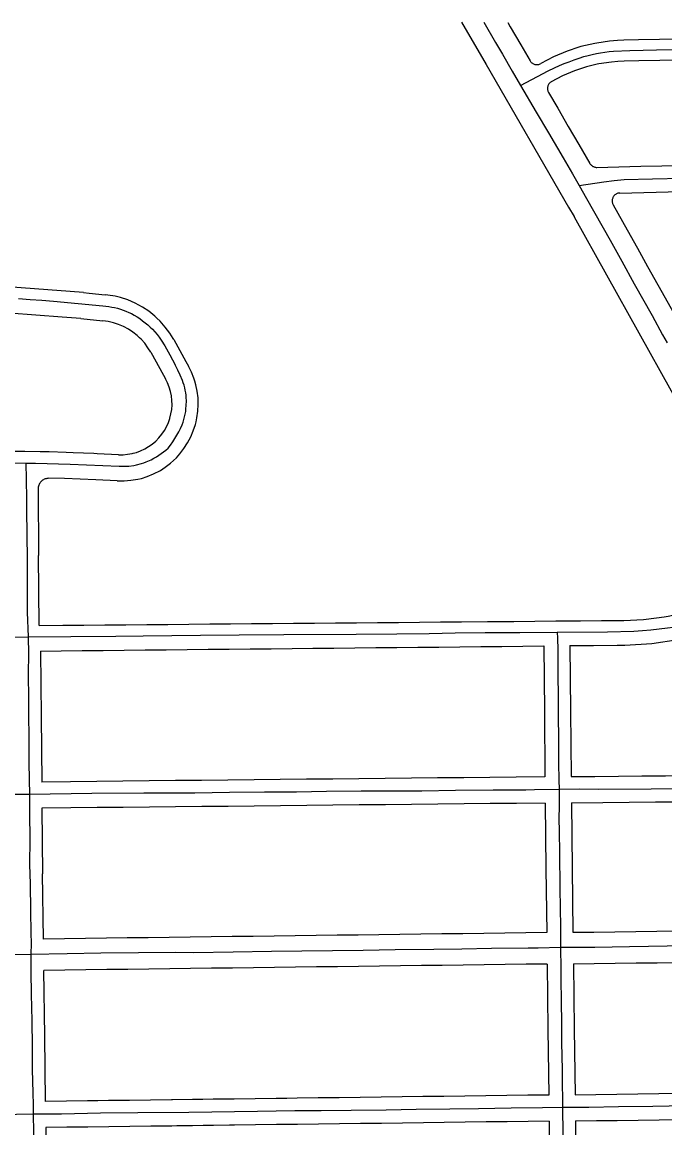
# Model space of a CAD drawing. Extents: x -25029 to 2274964, y -81170 to 687028.
# Drawn here: x 2640 to 3866, y -63865 to -61754 of the extents above; entities that cross this region are included whole.
import ezdxf

# ---------------------------------------------------------------- set-up
doc = ezdxf.new("R2010")
doc.units = 0
doc.layers.add('81911BEA - RW_X_Fee_RW', color=7, linetype='Continuous')
doc.layers.add('GE_X_CL_2000', color=7, linetype='Continuous')

msp = doc.modelspace()

# ---------------------------------------------------------------- linework, layer by layer
at = {"layer": '81911BEA - RW_X_Fee_RW'}
for p, q in [((2752.2, -62320), (2794.1, -62324.2)), ((2824.2, -62579.8), (2783.5, -62577.9)), ((2821.9, -62629.7), (2781.1, -62627.8)), ((2670.8, -62644.9), (2671.6, -62772.2)), ((2673.1, -62905.7), (2671.6, -62772.2)), ((3658.1, -62897.2), (3683.1, -62897)), ((3775.1, -62943.4), (3790.2, -62943.3)), ((2678.2, -63254.6), (2679.5, -63379.7)), ((3638.2, -63244.8), (3639.4, -63370.1)), ((3688.2, -63244.3), (3689.4, -63369.5)), ((2681, -63504.3), (2679.5, -63379.7)), ((3639.4, -63370.1), (3641, -63492)), ((3689.4, -63369.5), (3691, -63491.4)), ((3691.7, -63551.4), (3693.3, -63676.4)), ((3693.3, -63676.4), (3694.9, -63801.4)), ((2685.6, -63864.2), (2687.2, -63989.2)), ((3645.6, -63852), (3647.2, -63977)), ((3695.6, -63851.4), (3697.2, -63976.4))]:
    msp.add_line(p, q, dxfattribs=at)
for points in [[(3478.2, -61754.1), (3525.2, -61835.3), (3682.7, -62107.2)], [(3566.5, -61754.9), (3571.3, -61763.1), (3591.5, -61797.6), (3609.1, -61827.9)], [(3788, -61788.8), (3775.9, -61789.5), (3760.4, -61790.5), (3736.2, -61794.1), (3733, -61794.6), (3706, -61800.9), (3702.2, -61802.2), (3679.6, -61809.5), (3654.1, -61820.3), (3629.6, -61833.3)], [(3940.8, -61785.7), (3855.9, -61787.4), (3815.9, -61788.2), (3788, -61788.8)], [(3609.1, -61827.9), (3609.8, -61829), (3610.6, -61830), (3611.5, -61831), (3612.4, -61831.8), (3613.5, -61832.6), (3614.6, -61833.3), (3615.7, -61833.9), (3617, -61834.4), (3618.2, -61834.8), (3619.5, -61835.1), (3620.8, -61835.3), (3622.1, -61835.3), (3623.4, -61835.2), (3624.7, -61835.1), (3626, -61834.8), (3627.2, -61834.4), (3628.4, -61833.9), (3629.6, -61833.3)], [(3788.8, -61828.8), (3776.7, -61829.5), (3764.6, -61830.3), (3740.5, -61833.9), (3737.1, -61834.6), (3716.8, -61839.4), (3693.7, -61847), (3671.2, -61856.5), (3649.7, -61867.8)], [(3941.6, -61825.7), (3856.7, -61827.4), (3816.7, -61828.2), (3788.8, -61828.8)], [(3649.7, -61867.8), (3648.6, -61868.5), (3647.6, -61869.3), (3646.6, -61870.2), (3645.7, -61871.2), (3644.9, -61872.2), (3644.2, -61873.3), (3643.6, -61874.5), (3643.1, -61875.7), (3642.8, -61877), (3642.5, -61878.2), (3642.3, -61879.5), (3642.3, -61880.9), (3642.3, -61882.2), (3642.5, -61883.5), (3642.8, -61884.7), (3643.2, -61886), (3643.7, -61887.2), (3644.3, -61888.3)], [(3644.3, -61888.3), (3661.9, -61918.6), (3682.1, -61953.1), (3702.2, -61987.7), (3723.3, -62023.9)], [(3723.3, -62023.9), (3724, -62025), (3724.8, -62026.1), (3725.7, -62027), (3726.7, -62027.9), (3727.8, -62028.7), (3728.9, -62029.4), (3730.1, -62030), (3731.3, -62030.5), (3732.6, -62030.9), (3733.9, -62031.2), (3735.2, -62031.3), (3736.6, -62031.3)], [(3736.6, -62031.3), (3820.7, -62029.3), (3860.7, -62028.4), (3945.7, -62026.4)], [(3780.4, -62080.3), (3895.3, -62077.5), (3935.3, -62076.6), (3975.3, -62075.6), (4015.3, -62074.7), (4055.3, -62073.7), (4095.3, -62072.8), (4135.3, -62071.8), (4175.2, -62070.9), (4215.2, -62069.9), (4255.2, -62069), (4295.2, -62068), (4335.2, -62067.1), (4375.2, -62066.1), (4415.2, -62065.2), (4455.2, -62064.2), (4495.2, -62063.3), (4535.1, -62062.3), (4615.1, -62060.5), (4655.1, -62059.5), (4695.1, -62058.6), (4731.5, -62057.7)], [(3780.4, -62080.3), (3779.1, -62080.4), (3777.9, -62080.5), (3776.6, -62080.8), (3775.4, -62081.3), (3774.2, -62081.8), (3773.1, -62082.4), (3772, -62083.1), (3771, -62083.9), (3770.1, -62084.7), (3769.2, -62085.7), (3768.4, -62086.7), (3767.7, -62087.8), (3767.2, -62089), (3766.7, -62090.1), (3766.3, -62091.4), (3766, -62092.6), (3765.8, -62093.9), (3765.8, -62095.2), (3765.8, -62096.5), (3766, -62097.7), (3766.2, -62099), (3766.6, -62100.2), (3767.1, -62101.4), (3767.7, -62102.6)], [(3682.7, -62107.2), (3693.2, -62125.4), (3693.5, -62125.9)], [(3767.7, -62102.6), (3794.5, -62150.7), (3813.9, -62185.6), (3833.4, -62220.6), (3852.9, -62255.6), (3872.3, -62290.5), (3886.9, -62316.7)], [(3693.5, -62125.9), (3878.4, -62458.2), (4073.4, -62808.7)], [(2757.2, -62270.3), (2570.1, -62256.4), (2568.6, -62256.4), (2409.1, -62252.5), (2382.6, -62251.9), (2195.1, -62256.7)], [(2757.2, -62270.3), (2768, -62271.3), (2799, -62274.4)], [(2855.7, -62290.8), (2842, -62284.5), (2828, -62279.9), (2817.7, -62277.4), (2813.6, -62276.5), (2799, -62274.4)], [(2752.2, -62320), (2716.8, -62317.4), (2666.4, -62313.7), (2616.1, -62309.9), (2567.7, -62306.3), (2565.7, -62306.3), (2515.2, -62305.1), (2464.7, -62303.9), (2414.3, -62302.6), (2382.7, -62301.9), (2363.8, -62302.4), (2313.3, -62303.7), (2262.8, -62305), (2212.4, -62306.3), (2197.7, -62306.6)], [(2929.5, -62360.1), (2928.2, -62358), (2921.9, -62347.7), (2913.3, -62336.1), (2903.7, -62325.2), (2897.1, -62318.9), (2893.2, -62315.2), (2881.9, -62306.1), (2869.9, -62298.1), (2855.7, -62290.8)], [(2885.8, -62384.4), (2880.4, -62375.6), (2874.2, -62367.2), (2867.3, -62359.5), (2864.3, -62356.7), (2859.8, -62352.4), (2851.6, -62345.9), (2843, -62340.2), (2833.8, -62335.3), (2824.3, -62331.2), (2814.5, -62328), (2804.4, -62325.6), (2794.1, -62324.2)], [(2929.5, -62360.1), (2952.7, -62401.7), (2957.7, -62410.8)], [(2885.8, -62384.4), (2903, -62415.3), (2914, -62435.1)], [(2868, -62625.1), (2879, -62621.1), (2890.8, -62616.3), (2904.1, -62609.7), (2912.9, -62603.6), (2923.1, -62595.9), (2934.9, -62585.5), (2941.2, -62577.9), (2949, -62567.9), (2956, -62557.1), (2962, -62545.9), (2966.9, -62534.1), (2970.9, -62522), (2972, -62517.2), (2973.8, -62509.6), (2975.6, -62496.9), (2976.3, -62484.2), (2976.1, -62478.3), (2975.9, -62471.4), (2974.4, -62458.8), (2971.8, -62446.3), (2969.8, -62439.6), (2968.1, -62434), (2963.4, -62422.2), (2957.7, -62410.8)], [(2824.2, -62579.8), (2832.9, -62579.8), (2841.5, -62579.1), (2850, -62577.6), (2851.9, -62577.1), (2858.3, -62575.4), (2866.4, -62572.4), (2874.2, -62568.7), (2881.6, -62564.4), (2888.7, -62559.4), (2895.3, -62553.8), (2901.3, -62547.6), (2906.8, -62540.9), (2911.7, -62533.8), (2915.9, -62526.3), (2919.4, -62518.4), (2922, -62511), (2922.2, -62510.3), (2924.3, -62501.9), (2925.7, -62493.4), (2926.3, -62484.8), (2926.1, -62476.1), (2925.2, -62467.6), (2923.5, -62459.1), (2921, -62450.8), (2917.9, -62442.8), (2914, -62435.1)], [(2645.7, -62573.7), (2619.2, -62573.9), (2568.2, -62574.1), (2517.2, -62574.4), (2504.1, -62574.5), (2467.2, -62576), (2417.3, -62578), (2367.3, -62580.1), (2362.7, -62580.3), (2317.5, -62583.7), (2264.2, -62587.8), (2221.5, -62591.1)], [(2783.5, -62577.9), (2777.1, -62577.6), (2737.6, -62576), (2724.4, -62575.6), (2691.7, -62574.6), (2674.5, -62574.3), (2645.7, -62573.7)], [(2691.3, -62624.8), (2689.5, -62625), (2687.7, -62625.2), (2686, -62625.6), (2684.3, -62626.1), (2682.6, -62626.7), (2681, -62627.5), (2679.5, -62628.5), (2678.1, -62629.5), (2676.8, -62630.7), (2675.6, -62632), (2674.5, -62633.4), (2673.5, -62634.9), (2672.7, -62636.5), (2672, -62638.1), (2671.5, -62639.8), (2671.1, -62641.6), (2670.9, -62643.3), (2670.8, -62644.9)], [(2781.1, -62627.8), (2751.2, -62626.5), (2721.2, -62625.4), (2691.3, -62624.8)], [(2821.9, -62629.7), (2834.9, -62629.8), (2847.9, -62628.7), (2860.8, -62626.4), (2868, -62625.1)], [(2878.1, -62903.9), (2918.1, -62903.6), (2958.1, -62903.2), (2998.1, -62902.9), (3038.1, -62902.6), (3078.1, -62902.2), (3118.1, -62901.9), (3158.1, -62901.5), (3198.1, -62901.2), (3238.1, -62900.8), (3278.1, -62900.5), (3318.1, -62900.2), (3358.1, -62899.8), (3398.1, -62899.5), (3438.1, -62899.1), (3478.1, -62898.8), (3528.1, -62898.3), (3573.1, -62898), (3578.1, -62897.9), (3618.1, -62897.6), (3658.1, -62897.2)], [(3683.1, -62897), (3705.4, -62896.8), (3745.4, -62896.5), (3763.1, -62896.3), (3785.4, -62896.1), (3788.1, -62896.1)], [(3788.1, -62896.1), (3825.4, -62894.2), (3830.5, -62893.9), (3865, -62889.2), (3872.5, -62888.1), (3913.9, -62878.8)], [(3790.2, -62943.3), (3841.2, -62940.3), (3891.8, -62932.7), (3941.4, -62920.3), (3989.6, -62903.3), (3994.4, -62901.1), (4036, -62881.9)], [(2673.1, -62905.7), (2718.1, -62905.3), (2758.1, -62905), (2798.1, -62904.6), (2838.1, -62904.3), (2878.1, -62903.9)], [(2675.1, -62954.6), (2715.1, -62954.2), (2755.1, -62953.8), (2795.1, -62953.4), (2835.1, -62952.9), (2875.1, -62952.5), (2915.1, -62952.1), (2955.1, -62951.7), (2995.1, -62951.3), (3035.1, -62950.9), (3075.1, -62950.5), (3115.1, -62950.1)], [(2675.1, -62954.6), (2676.4, -63079.6), (2677.7, -63204.6)], [(3115.1, -62950.1), (3155.1, -62949.7), (3195.1, -62949.3), (3235.1, -62948.9), (3275.1, -62948.5), (3315.1, -62948.1), (3355.1, -62947.7), (3395.1, -62947.3), (3435.1, -62946.9), (3475.1, -62946.5), (3515.1, -62946), (3555.1, -62945.6), (3595.1, -62945.2), (3635.1, -62944.8)], [(3635.1, -62944.8), (3636.4, -63069.8), (3637.6, -63194.8)], [(3685.1, -62944.3), (3730.1, -62943.9), (3775.1, -62943.4)], [(3685.1, -62944.3), (3686.4, -63069.3), (3687.6, -63194.3)], [(3687.6, -63194.3), (3732.6, -63193.9), (3777.6, -63193.4)], [(3777.6, -63193.4), (3822.6, -63192.9), (3867.6, -63192.5), (3912.6, -63192), (3958.7, -63191.6), (3998.7, -63191.2), (4000.3, -63191.1)], [(3132.7, -63199.9), (3082.7, -63200.5), (3032.7, -63201), (2982.7, -63201.5), (2932.7, -63202), (2882.7, -63202.5), (2832.7, -63203), (2782.7, -63203.5), (2732.7, -63204), (2677.7, -63204.6)], [(3637.6, -63194.8), (3582.7, -63195.4), (3532.7, -63195.9), (3482.7, -63196.4), (3432.7, -63196.9), (3382.7, -63197.4), (3332.7, -63197.9), (3282.7, -63198.4), (3232.7, -63198.9), (3182.7, -63199.4), (3132.7, -63199.9)], [(3133.2, -63249.9), (3083.2, -63250.4), (3033.2, -63251), (2983.2, -63251.5), (2933.2, -63252), (2883.2, -63252.5), (2833.2, -63253), (2783.2, -63253.5), (2733.2, -63254), (2678.2, -63254.6)], [(3638.2, -63244.8), (3583.2, -63245.4), (3533.2, -63245.9), (3483.2, -63246.4), (3433.2, -63246.9), (3383.2, -63247.4), (3333.2, -63247.9), (3283.2, -63248.4), (3233.2, -63248.9), (3183.2, -63249.4), (3133.2, -63249.9)], [(3688.2, -63244.3), (3748.2, -63243.7), (3798.2, -63243.2)], [(3798.2, -63243.2), (3848.2, -63242.7), (3898.2, -63242.2), (3948.1, -63241.7), (3998.1, -63241.2), (4000.8, -63241.1)], [(3811, -63489.9), (3851, -63489.4), (3891, -63488.9), (3931, -63488.3), (3971, -63487.8), (4011, -63487.3), (4051, -63486.8), (4078.2, -63486.4)], [(3201, -63497.6), (3161, -63498.2), (3121, -63498.7), (3081, -63499.2), (3041, -63499.7), (3001, -63500.2), (2961, -63500.7), (2921, -63501.2), (2881, -63501.7), (2841, -63502.2), (2801, -63502.7), (2761, -63503.3), (2721, -63503.8), (2681, -63504.3)], [(3641, -63492), (3601, -63492.6), (3561, -63493.1), (3521, -63493.6), (3481, -63494.1), (3441, -63494.6), (3401, -63495.1), (3361, -63495.6), (3321, -63496.1), (3281, -63496.6), (3241, -63497.1), (3201, -63497.6)], [(3691, -63491.4), (3731, -63490.9), (3771, -63490.4), (3811, -63489.9)], [(3641.7, -63552), (3601.8, -63552.5), (3561.8, -63553.1), (3521.8, -63553.6), (3481.8, -63554.1), (3441.8, -63554.6), (3401.8, -63555.1), (3361.8, -63555.6), (3321.8, -63556.1), (3281.8, -63556.6), (3241.8, -63557.1), (3201.8, -63557.6)], [(3641.7, -63552), (3643.3, -63677), (3644.9, -63802)], [(3691.7, -63551.4), (3731.7, -63550.9), (3771.7, -63550.4), (3811.7, -63549.9)], [(3811.7, -63549.9), (3851.7, -63549.4), (3891.7, -63548.9), (3931.7, -63548.3), (3971.7, -63547.8), (4011.7, -63547.3), (4058.3, -63546.7), (4079, -63546.5)], [(3201.8, -63557.6), (3161.8, -63558.2), (3121.8, -63558.7), (3081.8, -63559.2), (3041.8, -63559.7), (3001.8, -63560.2), (2961.8, -63560.7), (2921.8, -63561.2), (2881.8, -63561.7), (2841.8, -63562.2), (2801.8, -63562.7), (2761.8, -63563.2), (2721.8, -63563.8), (2681.8, -63564.3)], [(2685, -63814.2), (2683.4, -63689.3), (2681.8, -63564.3)], [(3644.9, -63802), (3604.9, -63802.5), (3564.9, -63803), (3524.9, -63803.5), (3484.9, -63804.1), (3444.9, -63804.6), (3404.9, -63805.1), (3365, -63805.6), (3325, -63806.1), (3285, -63806.6), (3245, -63807.1), (3205, -63807.6)], [(3694.9, -63801.4), (3734.9, -63800.9), (3774.9, -63800.4), (3814.9, -63799.9)], [(3814.9, -63799.9), (3854.9, -63799.3), (3894.9, -63798.8), (3934.9, -63798.3), (3974.9, -63797.8), (4014.9, -63797.3), (4016.9, -63797.3), (4054.9, -63796.8), (4074.9, -63796.5), (4094.9, -63796.3), (4134.9, -63795.8), (4174.9, -63795.3), (4214.9, -63794.8), (4264.9, -63794.1)], [(3205, -63807.6), (3165, -63808.1), (3145, -63808.4), (3125, -63808.6), (3085, -63809.2), (3045, -63809.7), (3005, -63810.2), (2985, -63810.4), (2965, -63810.7), (2927, -63811.2), (2925, -63811.2), (2885, -63811.7), (2845, -63812.2), (2805, -63812.7), (2785, -63813), (2765, -63813.2), (2725, -63813.7), (2685, -63814.2)], [(3815.6, -63849.8), (3855.6, -63849.3), (3895.6, -63848.8), (3935.6, -63848.3), (3975.6, -63847.8), (4015.6, -63847.3), (4055.6, -63846.8), (4095.5, -63846.3), (4135.5, -63845.8), (4175.5, -63845.3), (4215.5, -63844.7), (4260.5, -63844.2), (4265.5, -63844.1)], [(3205.6, -63857.6), (3165.6, -63858.1), (3125.6, -63858.6), (3085.6, -63859.1), (3045.6, -63859.7), (3035.6, -63859.8), (3005.6, -63860.2), (2985.6, -63860.4), (2965.6, -63860.7), (2935.6, -63861.1), (2925.6, -63861.2), (2885.6, -63861.7), (2845.6, -63862.2), (2805.6, -63862.7), (2765.6, -63863.2), (2745.6, -63863.5), (2725.6, -63863.7), (2685.6, -63864.2)], [(3645.6, -63852), (3605.6, -63852.5), (3565.6, -63853), (3545.6, -63853.3), (3525.6, -63853.5), (3485.6, -63854.1), (3445.6, -63854.6), (3405.6, -63855.1), (3365.6, -63855.6), (3325.6, -63856.1), (3285.6, -63856.6), (3245.6, -63857.1), (3205.6, -63857.6)], [(3695.6, -63851.4), (3735.6, -63850.9), (3775.6, -63850.4), (3815.6, -63849.8)]]:
    msp.add_lwpolyline(points, dxfattribs=at)
at = {"layer": 'GE_X_CL_2000'}
for points in [[(3520.9, -61754.5), (3543.3, -61792.7), (3556.5, -61815.2), (3575.2, -61847.9), (3590.9, -61875.4)], [(3590.9, -61875.4), (3623.1, -61857.9), (3643.5, -61847.1), (3655.6, -61841.2), (3665, -61837.1), (3674.2, -61833.2), (3683.6, -61829.6), (3693, -61826.2), (3702.5, -61822.9), (3711.9, -61819.9), (3719.7, -61817.9), (3727.7, -61816), (3735.8, -61814.3), (3743.8, -61812.8), (3751.9, -61811.5), (3760.1, -61810.5), (3768.1, -61809.6), (3799.6, -61808.3), (3850.2, -61807.1), (3912.1, -61806.1), (3942.8, -61805.5), (3974.6, -61804)], [(3590.9, -61875.4), (3620.8, -61926.2), (3644.4, -61965.5), (3672.5, -62013.4), (3689.8, -62044), (3702.5, -62065.9)], [(3702.5, -62065.9), (3749.6, -62058.9), (3769.4, -62056.1), (3788.4, -62054.6), (3842.7, -62053.3), (3899.2, -62052.2), (3948.5, -62051.4), (3978.7, -62050.5)], [(3702.5, -62065.9), (3716.7, -62090.8), (3762, -62170.6), (3784.1, -62210.6), (3808, -62253.8), (3842.2, -62314.4), (3862, -62350.9), (3870.7, -62366.4)], [(2633.7, -62281.9), (2656, -62283.3), (2678.2, -62285), (2700.5, -62286.8), (2794.4, -62295.6), (2800, -62296.1), (2805.7, -62296.9), (2811.3, -62297.9), (2816.8, -62299), (2822.3, -62300.4), (2827.8, -62302), (2833.1, -62303.9), (2838.4, -62305.9), (2843.7, -62308.1), (2848.8, -62310.5), (2854.3, -62313.6), (2859.7, -62316.9), (2864.6, -62320), (2870.2, -62324), (2875.2, -62327.9), (2880.1, -62331.9), (2884.8, -62336.1), (2889.3, -62340.5), (2893.7, -62345.5), (2897.8, -62350.5), (2901.8, -62355.7), (2905.6, -62361), (2912.7, -62372), (2916, -62377.7), (2919.1, -62383.4), (2922.1, -62389.3), (2927.3, -62398.8), (2932.4, -62408.4)], [(2647.4, -62595.8), (2666.1, -62596.1), (2732.2, -62597.9), (2825.3, -62601.9), (2839.3, -62602), (2844.1, -62601.6), (2853.7, -62600.3), (2858.5, -62599.3), (2867.8, -62596.9), (2872.4, -62595.3), (2876.9, -62593.6), (2886.5, -62589.3), (2891.5, -62586.7), (2896.4, -62584), (2901.2, -62581), (2905.8, -62577.8), (2910.3, -62574.4), (2914.7, -62570.9), (2918.9, -62567.2), (2923.4, -62561.3), (2927.6, -62555.3), (2931.7, -62549.1), (2935.5, -62542.8), (2939.1, -62536.3), (2942.5, -62529.8), (2945.6, -62523.1), (2947.4, -62518), (2948.9, -62512.9), (2950.3, -62507.6), (2951.4, -62502.4), (2952.3, -62497.1), (2952.9, -62491.8), (2953.4, -62486.4), (2953.7, -62476.1), (2953.5, -62471.3), (2953.1, -62466.4), (2952.5, -62461.5), (2951.6, -62456.7), (2950.5, -62451.9), (2949.3, -62447.2), (2947.8, -62442.6), (2946.1, -62438), (2941.7, -62428), (2937.2, -62418.2), (2932.4, -62408.4)], [(2604.1, -62595.2), (2647.4, -62595.8)], [(2647.4, -62595.8), (2648, -62626.7), (2648.4, -62664.7), (2648.8, -62694.7), (2649.2, -62723.2), (2649.7, -62788.6), (2649.8, -62840.1), (2650.2, -62880.2), (2652.1, -62927.5)], [(3661.1, -62918.6), (3756.8, -62917.6), (3807, -62916.8), (3823.3, -62915.5), (3839.3, -62914.1), (3855.3, -62912.4), (3871.5, -62910.5), (3882.1, -62908.7), (3892.5, -62906.7), (3902.8, -62904.4), (3913.1, -62902), (3923.4, -62899.2), (3933.5, -62896.3), (3943.7, -62893.1), (3955.6, -62889), (3967.4, -62884.7), (3979.1, -62880.1), (3990.8, -62875.3), (4002.3, -62870.3), (4013.9, -62865), (4035.1, -62854), (4063.2, -62839.5), (4082.8, -62829.6), (4117.1, -62811.5)], [(2652.1, -62927.5), (2733.4, -62926.6), (2819.4, -62926.1), (2871.3, -62925.6), (2980.3, -62924.5), (3054.2, -62923.6), (3139.8, -62923.3), (3277.2, -62922.4), (3355.1, -62921.6), (3416.9, -62920.8), (3466.3, -62919.8), (3523.4, -62919.4), (3589.5, -62919.2), (3661.1, -62918.6)], [(3661.1, -62918.6), (3661.6, -62929.9), (3661.8, -62952.5), (3662.3, -63002.2), (3662.9, -63039.2), (3662.9, -63083.2), (3663.1, -63117.2), (3663.3, -63161.1), (3663.3, -63167.7), (3664.3, -63200.9), (3664.6, -63218.4)], [(1643.2, -62937.3), (1659, -62937.2), (1697.4, -62936.6), (1719.8, -62936.3), (1779.4, -62935.8), (1802.4, -62935.6), (1838.8, -62935.1), (1904, -62934.3), (1969.8, -62934), (2032.8, -62933.4), (2173.1, -62931.7), (2244.8, -62931), (2308.4, -62930.1), (2378.6, -62929.8), (2456.9, -62929.5), (2523.3, -62928.4), (2652.1, -62927.5)], [(2652.1, -62927.5), (2652.3, -62959.9), (2652, -62997.8), (2652.3, -63046.4), (2652.7, -63077.2), (2653.1, -63119.2), (2653.1, -63166.5), (2653.6, -63200.6), (2654.3, -63227.7)], [(1644.8, -63237.6), (1701.8, -63237), (1769.2, -63235.8), (1799.9, -63235.5), (1923, -63234.5), (2013.5, -63233.9), (2117.9, -63232.8), (2199, -63231.3), (2283.7, -63230.6), (2359.8, -63230.2), (2439.7, -63229.7), (2511.1, -63228.7), (2578, -63227.7), (2636.9, -63228), (2654.3, -63227.7)], [(2654.3, -63227.7), (2773.2, -63226), (2872.5, -63225.4), (2913.3, -63225.1), (2969.8, -63225), (3035.7, -63224), (3102.6, -63223.4), (3163.6, -63223.1), (3220.8, -63222.2), (3287.3, -63221.6), (3350.5, -63221.3), (3402.6, -63221.3), (3466.7, -63220.4), (3538.8, -63219.7), (3601.3, -63219.2), (3617.5, -63219), (3664.6, -63218.4)], [(2654.3, -63227.7), (2654.5, -63264.8), (2655.1, -63313.9), (2654.7, -63361.9), (2655.8, -63399.1), (2656.5, -63450.6), (2656.9, -63492.7), (2657.3, -63513), (2657.2, -63533.2)], [(3664.6, -63218.4), (3664.4, -63255.3), (3664.3, -63269.8), (3664.7, -63303.5), (3665.2, -63335.3), (3665.5, -63364.2), (3665.7, -63382.7), (3666, -63410.9), (3666.6, -63441.5), (3667, -63484.9), (3667.5, -63519.7)], [(3664.6, -63218.4), (3704.1, -63217.8), (3738.8, -63218.1), (3840.4, -63217.3), (3956.7, -63216.1)], [(2657.2, -63533.2), (2726, -63531.8), (2790.3, -63530.7), (2862.2, -63529.9), (2932.6, -63529.6), (2967.2, -63529.7), (3042.7, -63528.7), (3116.2, -63527.6), (3173.6, -63527), (3291, -63525.3), (3351.9, -63524.5), (3425.8, -63523.8), (3478.7, -63522.9), (3535.4, -63521.6), (3605.5, -63521.4), (3624.8, -63521.2), (3667.5, -63519.7)], [(3667.5, -63519.7), (3700.5, -63519.7), (3732.5, -63519.6), (3798.6, -63518.5), (3907, -63516.9)], [(3667.5, -63519.7), (3668.1, -63561.6), (3668, -63579.2), (3668.4, -63625.1), (3669, -63663.6), (3669.3, -63702.1), (3670.5, -63754.2), (3670.6, -63786.7), (3670.8, -63804.5), (3670.9, -63824.9)], [(1648.2, -63546.4), (1681.7, -63546.3), (1703, -63545.8), (1768.7, -63545.2), (1797.2, -63544.6), (1830.3, -63543.9), (1906.2, -63542.7), (1990.1, -63542.1), (2078.5, -63540.1), (2149.6, -63538.6), (2213.7, -63539.1), (2288.7, -63537.4), (2356.1, -63537), (2425, -63535.6), (2488.8, -63535.5), (2552.7, -63535), (2620.8, -63533.8), (2657.2, -63533.2)], [(2657.2, -63533.2), (2656.7, -63566.7), (2657.3, -63609.6), (2658.8, -63660.3), (2659.8, -63709.4), (2659.6, -63753.6), (2660.9, -63798.1), (2661.2, -63820.9), (2661.7, -63837.8)], [(2661.7, -63837.8), (2715.3, -63837.9), (2790, -63836.3), (2861.3, -63835.2), (2958.2, -63834.5), (3089.4, -63832.9), (3160.3, -63831.7), (3210.6, -63831.6), (3268.2, -63830.8), (3334.9, -63830.1), (3391.7, -63828.8), (3456.2, -63828.5), (3511.1, -63827.8), (3573.4, -63826.6), (3633, -63825.9), (3670.9, -63824.9)], [(3670.9, -63824.9), (3708.9, -63825), (3721.1, -63824.9), (3777.8, -63824), (3843.6, -63823.3), (3905.7, -63821.9)], [(3670.9, -63824.9), (3671, -63840.6), (3671.4, -63861.3), (3672, -63899.4), (3672.8, -63949.3), (3672.9, -63986.7), (3672.9, -64027.8), (3673.2, -64096.2), (3673.6, -64145.1)], [(1651.8, -63850.8), (1696.6, -63850.8), (1746.3, -63850.3), (1794.6, -63849.7), (1868.9, -63848.5), (1931.1, -63848), (2000, -63847.1), (2085, -63845.5), (2154.6, -63844.5), (2248.1, -63843), (2305.4, -63842.4), (2322.4, -63842.5), (2339.5, -63842.5), (2356.5, -63842.5), (2373.5, -63842.4), (2455.3, -63840.9), (2513.5, -63840.5), (2566.3, -63840.1), (2629.8, -63838.7), (2661.7, -63837.8)], [(2661.7, -63837.8), (2662.2, -63873.3), (2662.8, -63922.4), (2663.1, -63967.8), (2663, -64029.5), (2663.3, -64086.5), (2663.6, -64128.7), (2664.2, -64158.1)]]:
    msp.add_lwpolyline(points, dxfattribs=at)

doc.saveas('drawing.dxf')
